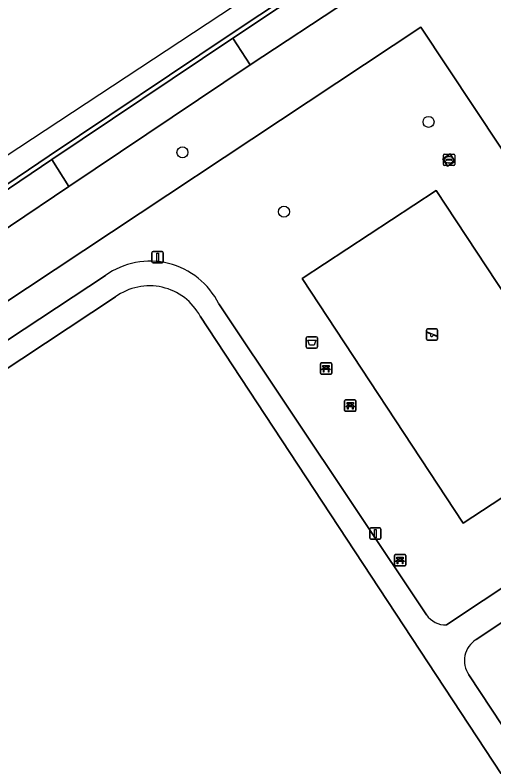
# Model space of a CAD drawing. Extents: x 158352 to 159489, y 383828 to 384603.
# Drawn here: x 158559.6 to 158602.1, y 384307.9 to 384374.6 of the extents above; entities that cross this region are included whole.
import ezdxf

# ---------------------------------------------------------------- set-up
doc = ezdxf.new("R2010")
doc.units = 0
for name, color, linetype in [('IMGEO_Afvalbak', 7, 'Continuous'), ('IMGEO_Bank', 7, 'Continuous'), ('IMGEO_Boom', 7, 'Continuous'), ('IMGEO_Groenvoorziening', 7, 'Continuous'), ('IMGEO_Kolk', 7, 'Continuous'), ('IMGEO_Lichtmast', 7, 'Continuous'), ('IMGEO_Parkeervlak_halfverhard', 7, 'Continuous'), ('IMGEO_Rijbaan_lokaal_gesloten', 7, 'Continuous'), ('IMGEO_Rijbaan_lokaal_halfverhard', 7, 'Continuous'), ('IMGEO_Speelvoorziening', 7, 'Continuous'), ('IMGEO_Terreindeel_gesloten', 7, 'Continuous'), ('IMGEO_Voetgangersgebied_gesloten', 7, 'Continuous'), ('IMGEO_Voetpad_gesloten', 7, 'Continuous')]:
    doc.layers.add(name, color=color, linetype=linetype)

msp = doc.modelspace()

# ---------------------------------------------------------------- linework, layer by layer
at = {"layer": 'IMGEO_Afvalbak'}
for p, q in [((158585.472, 384345.137), (158585.472, 384345.937)), ((158585.472, 384345.937), (158585.472, 384345.137)), ((158585.572, 384346.037), (158586.362, 384346.037)), ((158586.362, 384346.037), (158585.572, 384346.037)), ((158586.462, 384345.937), (158586.462, 384345.137)), ((158586.462, 384345.137), (158586.462, 384345.937)), ((158586.362, 384345.037), (158585.572, 384345.037)), ((158585.572, 384345.037), (158586.362, 384345.037))]:
    msp.add_line(p, q, dxfattribs=at)
msp.add_lwpolyline([(158585.615, 384345.751), (158586.319, 384345.751), (158586.17, 384345.281), (158585.764, 384345.281), (158585.615, 384345.751)], dxfattribs=at)
for centre, start, end in [((158585.572, 384345.937), 90, 180), ((158585.572, 384345.937), 90, 180), ((158586.362, 384345.937), 0, 90), ((158586.362, 384345.937), 360, 90), ((158585.572, 384345.137), 180, 270), ((158585.572, 384345.137), 180, 270), ((158586.362, 384345.137), 270, 0), ((158586.362, 384345.137), 270, 0)]:
    msp.add_arc(centre, 0.1, start, end, dxfattribs=at)
at = {"layer": 'IMGEO_Bank'}
for p, q in [((158586.735, 384342.799), (158586.735, 384343.64)), ((158586.735, 384343.64), (158586.735, 384342.799)), ((158586.81, 384343.724), (158587.651, 384343.724)), ((158587.651, 384343.724), (158586.81, 384343.724)), ((158587.735, 384343.649), (158587.735, 384342.808)), ((158587.735, 384342.808), (158587.735, 384343.649)), ((158587.432, 384343.122), (158587.039, 384343.122)), ((158587.044, 384343.23), (158587.044, 384343.336)), ((158587.088, 384343.336), (158587.088, 384343.23)), ((158587.376, 384343.342), (158587.094, 384343.342)), ((158587.094, 384343.224), (158587.376, 384343.224)), ((158587.382, 384343.23), (158587.382, 384343.336)), ((158587.426, 384343.336), (158587.426, 384343.23)), ((158587.66, 384342.724), (158586.819, 384342.724)), ((158586.819, 384342.724), (158587.66, 384342.724)), ((158588.882, 384339.506), (158588.882, 384340.347)), ((158588.882, 384340.347), (158588.882, 384339.506)), ((158588.957, 384340.431), (158589.798, 384340.431)), ((158589.798, 384340.431), (158588.957, 384340.431)), ((158589.882, 384340.356), (158589.882, 384339.515)), ((158589.882, 384339.515), (158589.882, 384340.356)), ((158589.579, 384339.829), (158589.186, 384339.829)), ((158589.191, 384339.937), (158589.191, 384340.043)), ((158589.235, 384340.043), (158589.235, 384339.937)), ((158589.523, 384340.049), (158589.241, 384340.049)), ((158589.241, 384339.931), (158589.523, 384339.931)), ((158589.529, 384339.937), (158589.529, 384340.043)), ((158589.573, 384340.043), (158589.573, 384339.937)), ((158589.807, 384339.431), (158588.966, 384339.431)), ((158588.966, 384339.431), (158589.807, 384339.431)), ((158593.304, 384325.783), (158593.304, 384326.624)), ((158593.304, 384326.624), (158593.304, 384325.783)), ((158593.379, 384326.708), (158594.22, 384326.708)), ((158594.22, 384326.708), (158593.379, 384326.708)), ((158593.613, 384326.214), (158593.613, 384326.32)), ((158593.657, 384326.32), (158593.657, 384326.214)), ((158593.945, 384326.326), (158593.663, 384326.326)), ((158593.663, 384326.208), (158593.945, 384326.208)), ((158593.951, 384326.214), (158593.951, 384326.32)), ((158593.995, 384326.32), (158593.995, 384326.214)), ((158594.304, 384326.633), (158594.304, 384325.792)), ((158594.304, 384325.792), (158594.304, 384326.633)), ((158594.229, 384325.708), (158593.388, 384325.708)), ((158593.388, 384325.708), (158594.229, 384325.708)), ((158594.001, 384326.106), (158593.608, 384326.106))]:
    msp.add_line(p, q, dxfattribs=at)
for points in [[(158586.982, 384343.122), (158586.84, 384343.122), (158586.952, 384343.224), (158587.038, 384343.224)], [(158587.038, 384343.342), (158586.952, 384343.342), (158586.952, 384343.503), (158587.515, 384343.503), (158587.515, 384343.342), (158587.432, 384343.342)], [(158587.032, 384343.115), (158587.032, 384342.908), (158586.989, 384342.908), (158586.989, 384343.115)], [(158587.432, 384343.224), (158587.515, 384343.224), (158587.627, 384343.122), (158587.488, 384343.122)], [(158587.482, 384343.115), (158587.482, 384342.908), (158587.438, 384342.908), (158587.438, 384343.115)], [(158589.185, 384340.049), (158589.099, 384340.049), (158589.099, 384340.21), (158589.662, 384340.21), (158589.662, 384340.049), (158589.579, 384340.049)], [(158589.129, 384339.829), (158588.987, 384339.829), (158589.099, 384339.931), (158589.185, 384339.931)], [(158589.179, 384339.822), (158589.179, 384339.615), (158589.136, 384339.615), (158589.136, 384339.822)], [(158589.579, 384339.931), (158589.662, 384339.931), (158589.774, 384339.829), (158589.635, 384339.829)], [(158589.629, 384339.822), (158589.629, 384339.615), (158589.585, 384339.615), (158589.585, 384339.822)], [(158593.551, 384326.106), (158593.409, 384326.106), (158593.521, 384326.208), (158593.607, 384326.208)], [(158593.607, 384326.326), (158593.521, 384326.326), (158593.521, 384326.487), (158594.084, 384326.487), (158594.084, 384326.326), (158594.001, 384326.326)], [(158594.001, 384326.208), (158594.084, 384326.208), (158594.196, 384326.106), (158594.057, 384326.106)], [(158593.601, 384326.099), (158593.601, 384325.892), (158593.558, 384325.892), (158593.558, 384326.099)], [(158594.051, 384326.099), (158594.051, 384325.892), (158594.007, 384325.892), (158594.007, 384326.099)]]:
    msp.add_lwpolyline(points, dxfattribs=at)
for centre, radius, start, end in [((158586.813, 384343.646), 0.0779, 92.4484, 184.28452), ((158586.813, 384343.646), 0.0779, 92.4484, 184.28452), ((158587.657, 384343.646), 0.0779, 2.4484, 94.28452), ((158587.657, 384343.646), 0.0779, 2.4484, 94.28452), ((158586.982, 384343.115), 0.00671, 2.89567, 87.10433), ((158587.039, 384343.115), 0.00671, 92.89567, 177.10433), ((158587.037, 384343.335), 0.00671, 2.89567, 87.10433), ((158587.037, 384343.231), 0.00671, 272.89567, 357.10433), ((158587.094, 384343.335), 0.00671, 92.89567, 177.10433), ((158587.094, 384343.231), 0.00671, 182.89567, 267.10433), ((158587.376, 384343.335), 0.00671, 2.89567, 87.10433), ((158587.376, 384343.231), 0.00671, 272.89567, 357.10433), ((158587.433, 384343.335), 0.00671, 92.89567, 177.10433), ((158587.433, 384343.231), 0.00671, 182.89567, 267.10433), ((158587.431, 384343.115), 0.00671, 2.89567, 87.10433), ((158587.488, 384343.115), 0.00671, 92.89567, 177.10433), ((158586.813, 384342.802), 0.0779, 182.4484, 274.28452), ((158586.813, 384342.802), 0.0779, 182.4484, 274.28452), ((158587.657, 384342.802), 0.0779, 272.4484, 4.28452), ((158587.657, 384342.802), 0.0779, 272.4484, 4.28452), ((158588.96, 384340.353), 0.0779, 92.4484, 184.28452), ((158588.96, 384340.353), 0.0779, 92.4484, 184.28452), ((158589.804, 384340.353), 0.0779, 2.4484, 94.28452), ((158589.804, 384340.353), 0.0779, 2.4484, 94.28452), ((158588.96, 384339.509), 0.0779, 182.4484, 274.28452), ((158588.96, 384339.509), 0.0779, 182.4484, 274.28452), ((158589.129, 384339.822), 0.00671, 2.89567, 87.10433), ((158589.186, 384339.822), 0.00671, 92.89567, 177.10433), ((158589.184, 384340.042), 0.00671, 2.89567, 87.10433), ((158589.184, 384339.938), 0.00671, 272.89567, 357.10433), ((158589.241, 384340.042), 0.00671, 92.89567, 177.10433), ((158589.241, 384339.938), 0.00671, 182.89567, 267.10433), ((158589.523, 384340.042), 0.00671, 2.89567, 87.10433), ((158589.523, 384339.938), 0.00671, 272.89567, 357.10433), ((158589.58, 384340.042), 0.00671, 92.89567, 177.10433), ((158589.58, 384339.938), 0.00671, 182.89567, 267.10433), ((158589.578, 384339.822), 0.00671, 2.89567, 87.10433), ((158589.635, 384339.822), 0.00671, 92.89567, 177.10433), ((158589.804, 384339.509), 0.0779, 272.4484, 4.28452), ((158589.804, 384339.509), 0.0779, 272.4484, 4.28452), ((158593.382, 384326.63), 0.0779, 92.4484, 184.28452), ((158593.382, 384326.63), 0.0779, 92.4484, 184.28452), ((158593.606, 384326.319), 0.00671, 2.89567, 87.10433), ((158593.606, 384326.215), 0.00671, 272.89567, 357.10433), ((158593.663, 384326.319), 0.00671, 92.89567, 177.10433), ((158593.663, 384326.215), 0.00671, 182.89567, 267.10433), ((158593.945, 384326.319), 0.00671, 2.89567, 87.10433), ((158593.945, 384326.215), 0.00671, 272.89567, 357.10433), ((158594.002, 384326.319), 0.00671, 92.89567, 177.10433), ((158594.002, 384326.215), 0.00671, 182.89567, 267.10433), ((158594.226, 384326.63), 0.0779, 2.4484, 94.28452), ((158594.226, 384326.63), 0.0779, 2.4484, 94.28452), ((158593.382, 384325.786), 0.0779, 182.4484, 274.28452), ((158593.382, 384325.786), 0.0779, 182.4484, 274.28452), ((158593.551, 384326.099), 0.00671, 2.89567, 87.10433), ((158593.608, 384326.099), 0.00671, 92.89567, 177.10433), ((158594, 384326.099), 0.00671, 2.89567, 87.10433), ((158594.057, 384326.099), 0.00671, 92.89567, 177.10433), ((158594.226, 384325.786), 0.0779, 272.4484, 4.28452), ((158594.226, 384325.786), 0.0779, 272.4484, 4.28452)]:
    msp.add_arc(centre, radius, start, end, dxfattribs=at)
at = {"layer": 'IMGEO_Boom'}
for centre in [(158596.331, 384365.106), (158574.481, 384362.4), (158583.493, 384357.137)]:
    msp.add_circle(centre, 0.489, dxfattribs=at)
at = {"layer": 'IMGEO_Groenvoorziening'}
for points in [[(158597.968, 384381.688), (158580.491, 384370.157), (158564.395, 384359.376), (158538.445, 384341.932), (158522.404, 384331.253), (158511.547, 384323.983), (158511.963, 384323.375), (158515.267, 384325.564), (158517.495, 384322.276), (158513.57, 384319.62), (158513.764, 384319.326), (158543.247, 384338.837)], [(158592.64, 384381.613), (158592.185, 384381.359), (158590.927, 384380.52), (158578.942, 384372.522), (158580.491, 384370.157), (158597.968, 384381.688)], [(158543.247, 384338.837), (158545.665, 384340.437), (158553.229, 384345.443), (158555.697, 384347.076), (158595.632, 384373.504), (158616.915, 384341.478), (158623.072, 384345.488), (158620.213, 384349.404), (158618.74, 384351.667), (158600.765, 384379.404)], [(158595.632, 384373.504), (158555.697, 384347.076), (158553.229, 384345.443), (158545.665, 384340.437), (158543.247, 384338.837), (158513.764, 384319.326), (158515.315, 384316.974), (158567.631, 384351.478)], [(158597.919, 384320.477), (158620.795, 384335.639), (158621.844, 384336.334), (158619.282, 384340.176), (158622.49, 384342.323), (158622.607, 384342.401), (158624.809, 384339.056), (158626.794, 384340.388), (158623.072, 384345.488), (158616.915, 384341.478), (158595.632, 384373.504)], [(158568.525, 384349.576), (158516.49, 384315.194)], [(158577.707, 384348.965), (158596.148, 384321.36)], [(158610.956, 384294.776), (158604.252, 384305.003), (158576.056, 384347.864)], [(158655.789, 384299.623), (158654.177, 384302.038), (158650.939, 384299.878), (158646.519, 384296.93), (158646.165, 384296.695), (158641.933, 384303.831), (158625.907, 384327.948), (158630.193, 384330.83), (158633.416, 384326.021), (158636.795, 384328.082), (158636.558, 384328.441), (158632.848, 384332.513), (158632.059, 384333.379), (158631.306, 384334.206), (158629.143, 384337.169), (158626.934, 384335.692), (158623.71, 384333.537), (158623.249, 384334.228), (158622.197, 384333.53), (158615.965, 384329.394), (158617.034, 384327.728), (158608.81, 384322.397), (158607.768, 384323.954), (158600.545, 384319.161)], [(158599.905, 384316.048), (158658.869, 384226.78), (158659.272, 384226.21)]]:
    msp.add_lwpolyline(points, dxfattribs=at)
for points in [[(158598.668, 384361.6), (158598.021, 384361.163), (158597.611, 384361.837), (158598.261, 384362.261)], [(158564.395, 384359.376), (158562.875, 384361.764), (158550.647, 384353.524), (158545.154, 384349.84), (158536.904, 384344.293), (158538.445, 384341.932)], [(158611.339, 384337.306), (158599.402, 384329.503), (158585.116, 384351.197), (158596.994, 384359.023)]]:
    msp.add_lwpolyline(points, close=True, dxfattribs=at)
for centre, radius, start, end in [((158571.592, 384345.902), 6.84, 26.60658, 125.38517), ((158571.544, 384345.434), 5.125, 28.2993, 126.08625), ((158597.826, 384322.507), 2.032, 214.36674, 272.63264), ((158601.715, 384317.298), 2.2, 122.13013, 214.6348)]:
    msp.add_arc(centre, radius, start, end, dxfattribs=at)
at = {"layer": 'IMGEO_Kolk'}
for p, q in [((158597.725, 384362.241), (158598.577, 384362.241)), ((158597.65, 384361.315), (158597.65, 384362.167)), ((158597.909, 384361.735), (158597.909, 384361.747)), ((158598.347, 384361.698), (158597.949, 384361.698)), ((158597.952, 384361.784), (158598.35, 384361.784)), ((158598.138, 384362.021), (158598.163, 384362.021)), ((158598.393, 384361.747), (158598.393, 384361.735)), ((158598.651, 384362.167), (158598.651, 384361.315)), ((158598.577, 384361.241), (158597.725, 384361.241)), ((158598.161, 384361.461), (158598.136, 384361.461))]:
    msp.add_line(p, q, dxfattribs=at)
for points in [[(158597.725, 384362.241), (158598.577, 384362.241)], [(158597.65, 384361.315), (158597.65, 384362.167)], [(158598.651, 384362.167), (158598.651, 384361.315)], [(158598.577, 384361.241), (158597.725, 384361.241)]]:
    msp.add_lwpolyline(points, dxfattribs=at)
for centre, radius, start, end in [((158597.727, 384362.165), 0.0765, 91.55205, 178.44795), ((158597.727, 384362.165), 0.0765, 91.55205, 178.44795), ((158598.575, 384362.165), 0.0765, 1.55205, 88.44795), ((158598.575, 384362.165), 0.0765, 1.55205, 88.44795), ((158597.949, 384361.744), 0.0403, 85.87752, 175.75265), ((158597.946, 384361.734), 0.0366, 178.93798, 274.71019), ((158598.35, 384361.741), 0.043, 264.86636, 352.45326), ((158598.354, 384361.746), 0.0386, 1.73085, 96.63898), ((158597.727, 384361.317), 0.0765, 181.55205, 268.44795), ((158597.727, 384361.317), 0.0765, 181.55205, 268.44795), ((158598.575, 384361.317), 0.0765, 271.55205, 358.44795), ((158598.575, 384361.317), 0.0765, 271.55205, 358.44795)]:
    msp.add_arc(centre, radius, start, end, dxfattribs=at)
for centre, major_axis, ratio, start_param, end_param in [((158598.137, 384361.741), (-0.387, 0.002), 0.722429, 4.712389, 7.853982), ((158598.162, 384361.741), (-0.39, 0.002), 0.717154, 1.570796, 4.712389)]:
    msp.add_ellipse(centre, major_axis=major_axis, ratio=ratio, start_param=start_param, end_param=end_param, dxfattribs=at)
at = {"layer": 'IMGEO_Lichtmast'}
for p, q in [((158571.872, 384353.592), (158572.662, 384353.592)), ((158572.662, 384353.592), (158571.872, 384353.592)), ((158571.772, 384352.692), (158571.772, 384353.492)), ((158571.772, 384353.492), (158571.772, 384352.692)), ((158572.762, 384353.492), (158572.762, 384352.692)), ((158572.762, 384352.692), (158572.762, 384353.492)), ((158572.662, 384352.592), (158571.872, 384352.592)), ((158571.872, 384352.592), (158572.662, 384352.592)), ((158591.112, 384328.175), (158591.112, 384328.975)), ((158591.112, 384328.975), (158591.112, 384328.175)), ((158591.212, 384329.075), (158592.002, 384329.075)), ((158592.002, 384329.075), (158591.212, 384329.075)), ((158592.102, 384328.975), (158592.102, 384328.175)), ((158592.102, 384328.175), (158592.102, 384328.975)), ((158592.002, 384328.075), (158591.212, 384328.075)), ((158591.212, 384328.075), (158592.002, 384328.075))]:
    msp.add_line(p, q, dxfattribs=at)
for points in [[(158572.192, 384353.467), (158572.342, 384353.467), (158572.342, 384352.717), (158572.192, 384352.717), (158572.192, 384353.467)], [(158591.532, 384328.95), (158591.682, 384328.95), (158591.682, 384328.2), (158591.532, 384328.2), (158591.532, 384328.95)]]:
    msp.add_lwpolyline(points, dxfattribs=at)
for centre, start, end in [((158571.872, 384353.492), 90, 180), ((158571.872, 384353.492), 90, 180), ((158572.662, 384353.492), 0, 90), ((158572.662, 384353.492), 360, 90), ((158571.872, 384352.692), 180, 270), ((158571.872, 384352.692), 180, 270), ((158572.662, 384352.692), 270, 0), ((158572.662, 384352.692), 270, 0), ((158591.212, 384328.975), 90, 180), ((158591.212, 384328.975), 90, 180), ((158592.002, 384328.975), 0, 90), ((158592.002, 384328.975), 360, 90), ((158591.212, 384328.175), 180, 270), ((158591.212, 384328.175), 180, 270), ((158592.002, 384328.175), 270, 0), ((158592.002, 384328.175), 270, 0)]:
    msp.add_arc(centre, 0.1, start, end, dxfattribs=at)
at = {"layer": 'IMGEO_Parkeervlak_halfverhard'}
msp.add_lwpolyline([(158580.491, 384370.157), (158578.942, 384372.522), (158562.875, 384361.764), (158564.395, 384359.376)], close=True, dxfattribs=at)
at = {"layer": 'IMGEO_Rijbaan_lokaal_gesloten'}
msp.add_lwpolyline([(158549.173, 384355.73), (158550.424, 384353.856), (158562.651, 384362.095), (158578.714, 384372.851), (158591.974, 384381.688), (158590.969, 384383.256)], close=True, dxfattribs=at)
at = {"layer": 'IMGEO_Rijbaan_lokaal_halfverhard'}
msp.add_lwpolyline([(158578.942, 384372.522), (158590.927, 384380.52), (158592.185, 384381.359), (158592.118, 384381.463), (158591.974, 384381.688), (158578.714, 384372.851), (158562.651, 384362.095), (158550.424, 384353.856), (158544.931, 384350.172), (158536.677, 384344.622), (158520.613, 384333.873), (158509.757, 384326.598), (158509.983, 384326.268), (158520.837, 384333.541), (158536.904, 384344.293), (158545.154, 384349.84), (158550.647, 384353.524), (158562.875, 384361.764)], close=True, dxfattribs=at)
at = {"layer": 'IMGEO_Speelvoorziening'}
for p, q in [((158596.148, 384345.838), (158596.148, 384346.638)), ((158596.148, 384346.638), (158596.148, 384345.838)), ((158596.531, 384346.266), (158596.192, 384346.403)), ((158596.217, 384346.463), (158597.093, 384346.11)), ((158596.248, 384346.738), (158597.038, 384346.738)), ((158597.038, 384346.738), (158596.248, 384346.738)), ((158597.069, 384346.05), (158596.729, 384346.187)), ((158597.138, 384346.638), (158597.138, 384345.838)), ((158597.138, 384345.838), (158597.138, 384346.638)), ((158597.038, 384345.738), (158596.248, 384345.738)), ((158596.248, 384345.738), (158597.038, 384345.738))]:
    msp.add_line(p, q, dxfattribs=at)
for centre, radius, start, end in [((158596.248, 384346.638), 0.1, 90, 180), ((158596.248, 384346.638), 0.1, 90, 180), ((158596.205, 384346.433), 0.0327, 68.07798, 248.07798), ((158596.61, 384346.176), 0.12, 130.99278, 5.16318), ((158597.038, 384346.638), 0.1, 0, 90), ((158597.038, 384346.638), 0.1, 360, 90), ((158596.248, 384345.838), 0.1, 180, 270), ((158596.248, 384345.838), 0.1, 180, 270), ((158597.038, 384345.838), 0.1, 270, 0), ((158597.038, 384345.838), 0.1, 270, 0), ((158597.081, 384346.08), 0.0327, 248.07798, 68.07798)]:
    msp.add_arc(centre, radius, start, end, dxfattribs=at)
at = {"layer": 'IMGEO_Terreindeel_gesloten'}
msp.add_lwpolyline([(158596.994, 384359.023), (158585.116, 384351.197), (158599.402, 384329.503), (158611.339, 384337.306)], close=True, dxfattribs=at)
at = {"layer": 'IMGEO_Voetgangersgebied_gesloten'}
for points in [[(158567.631, 384351.478), (158515.315, 384316.974), (158516.49, 384315.194), (158568.525, 384349.576)], [(158596.148, 384321.36), (158577.707, 384348.965)], [(158576.056, 384347.864), (158604.252, 384305.003), (158610.956, 384294.776)], [(158600.545, 384319.161), (158607.768, 384323.954), (158615.965, 384329.394), (158622.197, 384333.53), (158623.249, 384334.228), (158621.844, 384336.334), (158620.795, 384335.639), (158597.919, 384320.477)], [(158659.272, 384226.21), (158658.869, 384226.78), (158599.905, 384316.048)]]:
    msp.add_lwpolyline(points, dxfattribs=at)
for centre, radius, start, end in [((158571.592, 384345.902), 6.84, 26.60658, 125.38517), ((158571.544, 384345.434), 5.125, 28.2993, 126.08625), ((158597.826, 384322.507), 2.032, 214.36674, 272.63264), ((158601.715, 384317.298), 2.2, 122.13013, 214.6348)]:
    msp.add_arc(centre, radius, start, end, dxfattribs=at)
at = {"layer": 'IMGEO_Voetpad_gesloten'}
msp.add_lwpolyline([(158598.668, 384361.6), (158598.261, 384362.261), (158597.611, 384361.837), (158598.021, 384361.163)], close=True, dxfattribs=at)

doc.saveas('drawing.dxf')
